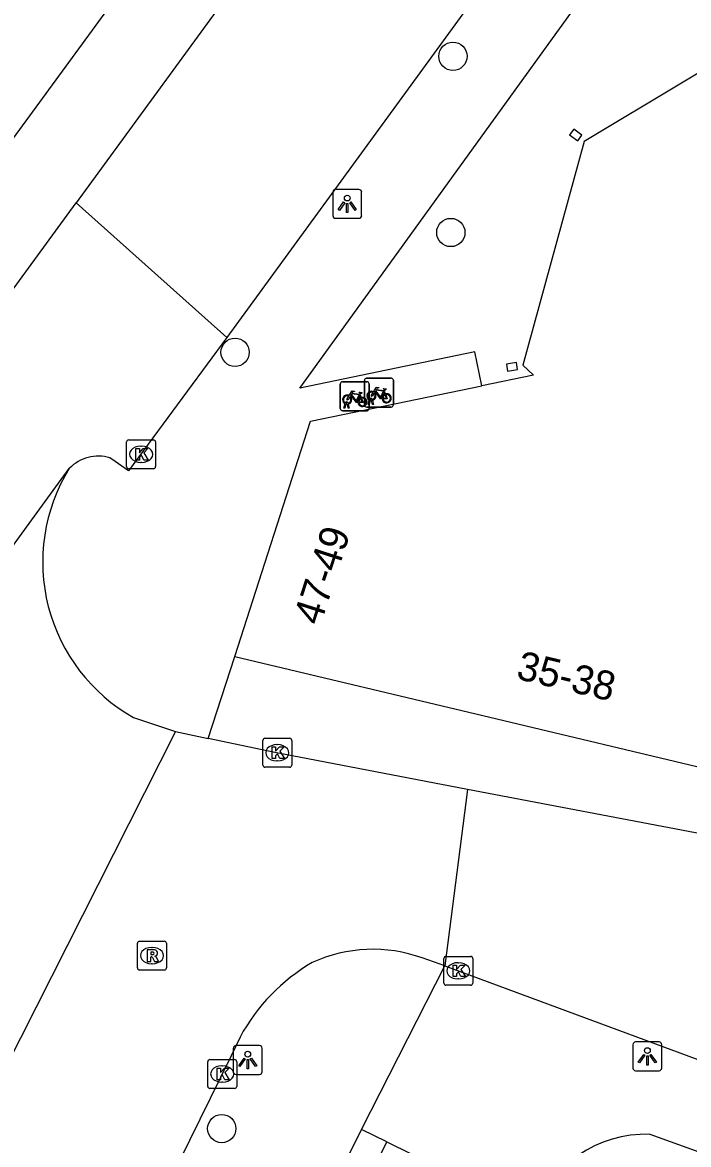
# Model space of a CAD drawing. Extents: x 160107 to 160928, y 382056 to 382918.
# Drawn here: x 160343.87 to 160366.9, y 382326.59 to 382365.42 of the extents above; entities that cross this region are included whole.
import ezdxf

# ---------------------------------------------------------------- set-up
doc = ezdxf.new("R2010")
doc.units = 0
for name, color, linetype in [('IMGEO_Boom', 7, 'Continuous'), ('IMGEO_Fietsenrek', 7, 'Continuous'), ('IMGEO_Kolk', 7, 'Continuous'), ('IMGEO_Lichtpunt', 7, 'Continuous'), ('IMGEO_Pand', 7, 'Continuous'), ('IMGEO_Pand_nummerreeks', 7, 'Continuous'), ('IMGEO_Rijbaan_lokaal_open', 7, 'Continuous'), ('IMGEO_Rioolput', 7, 'Continuous'), ('IMGEO_Voetpad_open', 7, 'Continuous')]:
    doc.layers.add(name, color=color, linetype=linetype)

msp = doc.modelspace()

# ---------------------------------------------------------------- linework, layer by layer
at = {"layer": 'IMGEO_Boom'}
for centre in [(160358.759, 382364.243), (160358.685, 382358.147), (160351.226, 382354.002), (160350.766, 382327.144)]:
    msp.add_circle(centre, 0.489, dxfattribs=at)
at = {"layer": 'IMGEO_Fietsenrek'}
for p, q in [((160354.862, 382352.058), (160354.862, 382352.899)), ((160354.862, 382352.899), (160354.862, 382352.058)), ((160354.937, 382352.983), (160355.778, 382352.983)), ((160355.778, 382352.983), (160354.937, 382352.983)), ((160355.699, 382352.184), (160355.699, 382353.025)), ((160355.699, 382353.025), (160355.699, 382352.184)), ((160355.774, 382353.109), (160356.615, 382353.109)), ((160356.615, 382353.109), (160355.774, 382353.109)), ((160355.862, 382352.908), (160355.862, 382352.067)), ((160355.862, 382352.067), (160355.862, 382352.908)), ((160356.699, 382353.034), (160356.699, 382352.193)), ((160356.699, 382352.193), (160356.699, 382353.034)), ((160355.549, 382352.532), (160355.585, 382352.437)), ((160356.386, 382352.658), (160356.422, 382352.563)), ((160354.989, 382352.067), (160355.028, 382352.227)), ((160355.023, 382352.067), (160354.989, 382352.067)), ((160355.058, 382352.215), (160355.023, 382352.067)), ((160355.1, 382352.239), (160355.099, 382352.243)), ((160355.141, 382352.067), (160355.107, 382352.209)), ((160355.131, 382352.25), (160355.132, 382352.243)), ((160355.139, 382352.213), (160355.174, 382352.067)), ((160355.174, 382352.067), (160355.141, 382352.067)), ((160356.624, 382352.109), (160355.783, 382352.109)), ((160355.783, 382352.109), (160356.624, 382352.109)), ((160355.826, 382352.193), (160355.865, 382352.353)), ((160355.86, 382352.193), (160355.826, 382352.193)), ((160355.895, 382352.341), (160355.86, 382352.193)), ((160355.937, 382352.365), (160355.936, 382352.369)), ((160355.978, 382352.193), (160355.944, 382352.335)), ((160355.968, 382352.376), (160355.969, 382352.369)), ((160355.976, 382352.339), (160356.011, 382352.193)), ((160356.011, 382352.193), (160355.978, 382352.193)), ((160355.787, 382351.983), (160354.946, 382351.983)), ((160354.946, 382351.983), (160355.787, 382351.983))]:
    msp.add_line(p, q, dxfattribs=at)
for points in [[(160356.012, 382352.635), (160356.107, 382352.799), (160356.193, 382352.785), (160356.195, 382352.776), (160356.139, 382352.765), (160356.112, 382352.72), (160356.368, 382352.679)], [(160355.196, 382352.457), (160355.144, 382352.367), (160355.104, 382352.342), (160355.105, 382352.389), (160355.16, 382352.483)], [(160355.175, 382352.509), (160355.27, 382352.673), (160355.356, 382352.659), (160355.358, 382352.65), (160355.302, 382352.639), (160355.275, 382352.594), (160355.531, 382352.553)], [(160355.471, 382352.265), (160355.421, 382352.265), (160355.23, 382352.516), (160355.211, 382352.484)], [(160355.518, 382352.528), (160355.261, 382352.569), (160355.244, 382352.54), (160355.411, 382352.32), (160355.518, 382352.528)], [(160355.566, 382352.43), (160355.536, 382352.507), (160355.427, 382352.289), (160355.47, 382352.289)], [(160355.5, 382352.289), (160355.62, 382352.288), (160355.576, 382352.402)], [(160355.596, 382352.409), (160355.651, 382352.264), (160355.501, 382352.264)], [(160355.531, 382352.553), (160355.556, 382352.602), (160355.55, 382352.606), (160355.527, 382352.61), (160355.515, 382352.617), (160355.514, 382352.62), (160355.516, 382352.625), (160355.611, 382352.61), (160355.613, 382352.6), (160355.603, 382352.587), (160355.591, 382352.581), (160355.577, 382352.587), (160355.549, 382352.532)], [(160356.033, 382352.583), (160355.981, 382352.493), (160355.941, 382352.468), (160355.942, 382352.515), (160355.997, 382352.609)], [(160356.308, 382352.391), (160356.258, 382352.391), (160356.067, 382352.642), (160356.048, 382352.61)], [(160356.355, 382352.654), (160356.098, 382352.695), (160356.081, 382352.666), (160356.248, 382352.446), (160356.355, 382352.654)], [(160356.403, 382352.556), (160356.373, 382352.633), (160356.264, 382352.415), (160356.307, 382352.415)], [(160356.337, 382352.415), (160356.457, 382352.414), (160356.413, 382352.528)], [(160356.433, 382352.535), (160356.488, 382352.39), (160356.338, 382352.39)], [(160356.368, 382352.679), (160356.393, 382352.728), (160356.387, 382352.732), (160356.364, 382352.736), (160356.352, 382352.743), (160356.351, 382352.746), (160356.353, 382352.751), (160356.448, 382352.736), (160356.45, 382352.726), (160356.44, 382352.713), (160356.428, 382352.707), (160356.414, 382352.713), (160356.386, 382352.658)]]:
    msp.add_lwpolyline(points, dxfattribs=at)
for centre, radius, start, end in [((160354.94, 382352.905), 0.0779, 92.4484, 184.2845), ((160354.94, 382352.905), 0.0779, 92.4484, 184.2845), ((160355.777, 382353.031), 0.0779, 92.4484, 184.2845), ((160355.777, 382353.031), 0.0779, 92.4484, 184.2845), ((160355.784, 382352.905), 0.0779, 2.4484, 94.2845), ((160355.784, 382352.905), 0.0779, 2.4484, 94.2845), ((160356.621, 382353.031), 0.0779, 2.4484, 94.2845), ((160356.621, 382353.031), 0.0779, 2.4484, 94.2845), ((160355.102, 382352.368), 0.159, 62.6766, 242.1369), ((160355.102, 382352.368), 0.129, 63.3192, 238.903), ((160355.102, 382352.368), 0.129, 283.6043, 43.4302), ((160355.102, 382352.368), 0.159, 283.5766, 46.6042), ((160355.629, 382352.284), 0.159, 113.3408, 178.3217), ((160355.629, 382352.284), 0.159, 187.0065, 105.7708), ((160355.629, 382352.284), 0.129, 113.923, 177.9556), ((160355.629, 382352.284), 0.129, 188.6715, 104.5883), ((160355.939, 382352.494), 0.159, 62.6766, 242.1369), ((160355.939, 382352.494), 0.129, 63.3192, 238.903), ((160355.919, 382352.365), 0.0499, 12.8025, 158.6934), ((160355.939, 382352.494), 0.129, 283.6043, 43.4302), ((160355.939, 382352.494), 0.159, 283.5766, 46.6042), ((160356.466, 382352.41), 0.159, 113.3408, 178.3217), ((160356.466, 382352.41), 0.159, 187.0065, 105.7708), ((160356.466, 382352.41), 0.129, 113.923, 177.9556), ((160356.466, 382352.41), 0.129, 188.6715, 104.5883), ((160354.94, 382352.061), 0.0779, 182.4484, 274.2845), ((160354.94, 382352.061), 0.0779, 182.4484, 274.2845), ((160355.082, 382352.239), 0.0499, 12.8025, 158.6934), ((160355.102, 382352.368), 0.159, 253.9967, 271.7867), ((160355.082, 382352.239), 0.0174, 12.8025, 163.4502), ((160355.102, 382352.368), 0.129, 253.415, 269.0204), ((160355.777, 382352.187), 0.0779, 182.4484, 274.2845), ((160355.777, 382352.187), 0.0779, 182.4484, 274.2845), ((160355.784, 382352.061), 0.0779, 272.4484, 4.2845), ((160355.784, 382352.061), 0.0779, 272.4484, 4.2845), ((160355.939, 382352.494), 0.159, 253.9967, 271.7867), ((160355.919, 382352.365), 0.0174, 12.8025, 163.4502), ((160355.939, 382352.494), 0.129, 253.415, 269.0204), ((160356.621, 382352.187), 0.0779, 272.4484, 4.2845), ((160356.621, 382352.187), 0.0779, 272.4484, 4.2845)]:
    msp.add_arc(centre, radius, start, end, dxfattribs=at)
at = {"layer": 'IMGEO_Kolk'}
for p, q in [((160347.477, 382350.048), (160347.477, 382350.9)), ((160347.552, 382350.974), (160348.404, 382350.974)), ((160348.478, 382350.9), (160348.478, 382350.048)), ((160347.965, 382350.754), (160347.99, 382350.754)), ((160347.988, 382350.194), (160347.963, 382350.194)), ((160348.404, 382349.974), (160347.552, 382349.974)), ((160352.185, 382339.722), (160352.185, 382340.574)), ((160352.26, 382340.648), (160353.112, 382340.648)), ((160352.673, 382340.428), (160352.698, 382340.428)), ((160353.186, 382340.574), (160353.186, 382339.722)), ((160353.112, 382339.648), (160352.26, 382339.648)), ((160352.696, 382339.868), (160352.671, 382339.868)), ((160358.443, 382332.177), (160358.443, 382333.029)), ((160358.518, 382333.103), (160359.37, 382333.103)), ((160359.444, 382333.029), (160359.444, 382332.177)), ((160358.931, 382332.883), (160358.956, 382332.883)), ((160358.954, 382332.323), (160358.929, 382332.323)), ((160359.37, 382332.103), (160358.518, 382332.103)), ((160350.356, 382329.532), (160351.208, 382329.532)), ((160350.281, 382328.606), (160350.281, 382329.458)), ((160350.769, 382329.312), (160350.794, 382329.312)), ((160351.282, 382329.458), (160351.282, 382328.606)), ((160350.792, 382328.752), (160350.767, 382328.752)), ((160351.208, 382328.532), (160350.356, 382328.532))]:
    msp.add_line(p, q, dxfattribs=at)
for points in [[(160347.477, 382350.048), (160347.477, 382350.9)], [(160347.552, 382350.974), (160348.404, 382350.974)], [(160348.478, 382350.9), (160348.478, 382350.048)], [(160347.798, 382350.674), (160347.921, 382350.674), (160347.921, 382350.523), (160348.051, 382350.674), (160348.215, 382350.674), (160348.069, 382350.523), (160348.222, 382350.274), (160348.07, 382350.274), (160347.985, 382350.438), (160347.921, 382350.371), (160347.921, 382350.274), (160347.798, 382350.274), (160347.798, 382350.674)], [(160348.404, 382349.974), (160347.552, 382349.974)], [(160352.185, 382339.722), (160352.185, 382340.574)], [(160352.26, 382340.648), (160353.112, 382340.648)], [(160353.186, 382340.574), (160353.186, 382339.722)], [(160352.506, 382340.348), (160352.629, 382340.348), (160352.629, 382340.197), (160352.759, 382340.348), (160352.923, 382340.348), (160352.777, 382340.197), (160352.93, 382339.948), (160352.778, 382339.948), (160352.693, 382340.112), (160352.629, 382340.045), (160352.629, 382339.948), (160352.506, 382339.948), (160352.506, 382340.348)], [(160353.112, 382339.648), (160352.26, 382339.648)], [(160358.443, 382332.177), (160358.443, 382333.029)], [(160358.518, 382333.103), (160359.37, 382333.103)], [(160359.444, 382333.029), (160359.444, 382332.177)], [(160358.764, 382332.803), (160358.887, 382332.803), (160358.887, 382332.652), (160359.017, 382332.803), (160359.181, 382332.803), (160359.035, 382332.652), (160359.188, 382332.403), (160359.036, 382332.403), (160358.951, 382332.567), (160358.887, 382332.5), (160358.887, 382332.403), (160358.764, 382332.403), (160358.764, 382332.803)], [(160359.37, 382332.103), (160358.518, 382332.103)], [(160350.356, 382329.532), (160351.208, 382329.532)], [(160350.281, 382328.606), (160350.281, 382329.458)], [(160350.602, 382329.232), (160350.725, 382329.232), (160350.725, 382329.081), (160350.855, 382329.232), (160351.019, 382329.232), (160350.873, 382329.081), (160351.026, 382328.832), (160350.874, 382328.832), (160350.789, 382328.996), (160350.725, 382328.929), (160350.725, 382328.832), (160350.602, 382328.832), (160350.602, 382329.232)], [(160351.282, 382329.458), (160351.282, 382328.606)], [(160351.208, 382328.532), (160350.356, 382328.532)]]:
    msp.add_lwpolyline(points, dxfattribs=at)
for centre, start, end in [((160347.554, 382350.898), 91.552, 178.448), ((160347.554, 382350.898), 91.552, 178.448), ((160348.402, 382350.898), 1.552, 88.448), ((160348.402, 382350.898), 1.552, 88.448), ((160347.554, 382350.05), 181.552, 268.448), ((160347.554, 382350.05), 181.552, 268.448), ((160348.402, 382350.05), 271.552, 358.448), ((160348.402, 382350.05), 271.552, 358.448), ((160352.262, 382340.572), 91.552, 178.448), ((160352.262, 382340.572), 91.552, 178.448), ((160353.11, 382340.572), 1.552, 88.448), ((160353.11, 382340.572), 1.552, 88.448), ((160352.262, 382339.724), 181.552, 268.448), ((160352.262, 382339.724), 181.552, 268.448), ((160353.11, 382339.724), 271.552, 358.448), ((160353.11, 382339.724), 271.552, 358.448), ((160358.52, 382333.027), 91.552, 178.448), ((160358.52, 382333.027), 91.552, 178.448), ((160359.368, 382333.027), 1.552, 88.448), ((160359.368, 382333.027), 1.552, 88.448), ((160358.52, 382332.179), 181.552, 268.448), ((160358.52, 382332.179), 181.552, 268.448), ((160359.368, 382332.179), 271.552, 358.448), ((160359.368, 382332.179), 271.552, 358.448), ((160350.358, 382329.456), 91.552, 178.448), ((160350.358, 382329.456), 91.552, 178.448), ((160351.206, 382329.456), 1.552, 88.448), ((160351.206, 382329.456), 1.552, 88.448), ((160350.358, 382328.608), 181.552, 268.448), ((160350.358, 382328.608), 181.552, 268.448), ((160351.206, 382328.608), 271.552, 358.448), ((160351.206, 382328.608), 271.552, 358.448)]:
    msp.add_arc(centre, 0.0765, start, end, dxfattribs=at)
for centre, major_axis, ratio, start_param, end_param in [((160347.964, 382350.474), (-0.387, 0.002), 0.722429, 4.712389, 7.853982), ((160347.989, 382350.474), (-0.39, 0.002), 0.717154, 1.570796, 4.712389), ((160352.672, 382340.148), (-0.387, 0.002), 0.722429, 4.712389, 7.853982), ((160352.697, 382340.148), (-0.39, 0.002), 0.717154, 1.570796, 4.712389), ((160358.93, 382332.603), (-0.387, 0.002), 0.722429, 4.712389, 7.853982), ((160358.955, 382332.603), (-0.39, 0.002), 0.717154, 1.570796, 4.712389), ((160350.768, 382329.032), (-0.387, 0.002), 0.722429, 4.712389, 7.853982), ((160350.793, 382329.032), (-0.39, 0.002), 0.717154, 1.570796, 4.712389)]:
    msp.add_ellipse(centre, major_axis=major_axis, ratio=ratio, start_param=start_param, end_param=end_param, dxfattribs=at)
at = {"layer": 'IMGEO_Lichtpunt'}
for p, q in [((160354.606, 382359.54), (160354.606, 382358.733)), ((160354.606, 382359.54), (160354.606, 382358.733)), ((160355.508, 382359.635), (160354.7, 382359.635)), ((160355.508, 382359.635), (160354.7, 382359.635)), ((160355.602, 382358.733), (160355.602, 382359.54)), ((160355.602, 382358.733), (160355.602, 382359.54)), ((160354.7, 382358.639), (160355.508, 382358.639)), ((160354.7, 382358.639), (160355.508, 382358.639)), ((160351.165, 382329.92), (160351.165, 382329.113)), ((160351.165, 382329.92), (160351.165, 382329.113)), ((160352.067, 382330.015), (160351.259, 382330.015)), ((160352.067, 382330.015), (160351.259, 382330.015)), ((160352.161, 382329.113), (160352.161, 382329.92)), ((160352.161, 382329.113), (160352.161, 382329.92)), ((160364.981, 382330.046), (160364.981, 382329.239)), ((160364.981, 382330.046), (160364.981, 382329.239)), ((160365.883, 382330.141), (160365.075, 382330.141)), ((160365.883, 382330.141), (160365.075, 382330.141)), ((160365.977, 382329.239), (160365.977, 382330.046)), ((160365.977, 382329.239), (160365.977, 382330.046)), ((160365.075, 382329.145), (160365.883, 382329.145)), ((160365.075, 382329.145), (160365.883, 382329.145)), ((160351.259, 382329.019), (160352.067, 382329.019)), ((160351.259, 382329.019), (160352.067, 382329.019))]:
    msp.add_line(p, q, dxfattribs=at)
for points in [[(160354.98, 382359.204), (160355.019, 382359.176), (160354.831, 382358.914), (160354.793, 382358.941), (160354.98, 382359.204)], [(160355.082, 382359.156), (160355.129, 382359.156), (160355.129, 382358.834), (160355.082, 382358.834), (160355.082, 382359.156)], [(160355.192, 382359.176), (160355.23, 382359.203), (160355.417, 382358.941), (160355.378, 382358.913), (160355.192, 382359.176)], [(160351.539, 382329.584), (160351.578, 382329.556), (160351.39, 382329.294), (160351.352, 382329.321), (160351.539, 382329.584)], [(160351.641, 382329.536), (160351.688, 382329.536), (160351.688, 382329.214), (160351.641, 382329.214), (160351.641, 382329.536)], [(160351.751, 382329.556), (160351.789, 382329.583), (160351.976, 382329.321), (160351.937, 382329.293), (160351.751, 382329.556)], [(160365.355, 382329.71), (160365.394, 382329.682), (160365.206, 382329.42), (160365.168, 382329.447), (160365.355, 382329.71)], [(160365.457, 382329.662), (160365.504, 382329.662), (160365.504, 382329.34), (160365.457, 382329.34), (160365.457, 382329.662)], [(160365.567, 382329.682), (160365.605, 382329.709), (160365.792, 382329.447), (160365.753, 382329.419), (160365.567, 382329.682)]]:
    msp.add_lwpolyline(points, dxfattribs=at)
for centre in [(160355.105, 382359.338), (160365.48, 382329.844), (160351.664, 382329.718)]:
    msp.add_circle(centre, 0.0994, dxfattribs=at)
for centre, start, end in [((160354.7, 382359.54), 90, 180), ((160354.7, 382359.54), 90, 180), ((160355.508, 382359.54), 0, 90), ((160355.508, 382359.54), 0, 90), ((160354.7, 382358.733), 180, 270), ((160354.7, 382358.733), 180, 270), ((160355.508, 382358.733), 270, 0), ((160355.508, 382358.733), 270, 360), ((160351.259, 382329.92), 90, 180), ((160351.259, 382329.92), 90, 180), ((160352.067, 382329.92), 0, 90), ((160352.067, 382329.92), 0, 90), ((160365.075, 382330.046), 90, 180), ((160365.075, 382330.046), 90, 180), ((160365.883, 382330.046), 0, 90), ((160365.883, 382330.046), 0, 90), ((160351.259, 382329.113), 180, 270), ((160351.259, 382329.113), 180, 270), ((160352.067, 382329.113), 270, 0), ((160352.067, 382329.113), 270, 360), ((160365.075, 382329.239), 180, 270), ((160365.075, 382329.239), 180, 270), ((160365.883, 382329.239), 270, 0), ((160365.883, 382329.239), 270, 360)]:
    msp.add_arc(centre, 0.0946, start, end, dxfattribs=at)
at = {"layer": 'IMGEO_Pand'}
for points in [[(160378.56, 382361.643), (160377.35, 382363.459), (160370.025, 382365.327), (160363.301, 382361.295), (160361.172, 382353.557), (160361.542, 382353.21), (160359.757, 382352.841)], [(160362.936, 382361.72), (160362.793, 382361.527), (160363.073, 382361.318), (160363.216, 382361.511), (160362.936, 382361.72)], [(160360.954, 382353.644), (160360.608, 382353.589), (160360.647, 382353.352), (160360.993, 382353.407), (160360.954, 382353.644)], [(160351.214, 382343.481), (160353.832, 382351.615), (160359.757, 382352.841)], [(160351.214, 382343.481), (160360.037, 382341.38), (160367.672, 382339.562)], [(160353.694, 382321.065), (160356.473, 382326.689)], [(160356.473, 382326.689), (160359.856, 382325.018), (160361.552, 382324.18)]]:
    msp.add_lwpolyline(points, dxfattribs=at)
at = {"layer": 'IMGEO_Rijbaan_lokaal_open'}
for points in [[(160401.997, 382424.596), (160401.868, 382424.419), (160350.937, 382354.514)], [(160382.213, 382409.153), (160345.726, 382359.174)], [(160339.751, 382350.99), (160345.726, 382359.174)], [(160345.726, 382359.174), (160350.937, 382354.514)], [(160350.937, 382354.514), (160347.546, 382349.9), (160347.076, 382350.22), (160346.901, 382350.349)], [(160336.638, 382337.813), (160345.495, 382349.987)], [(160347.715, 382341.368), (160349.162, 382340.88)], [(160349.162, 382340.88), (160342.728, 382328.146)], [(160349.162, 382340.88), (160350.299, 382340.639)], [(160359.259, 382338.878), (160352.597, 382340.151), (160350.299, 382340.639)], [(160359.259, 382338.878), (160358.478, 382332.777)], [(160367.385, 382337.325), (160359.259, 382338.878)], [(160358.478, 382332.777), (160357.694, 382333.049)], [(160358.478, 382332.777), (160374.104, 382326.98), (160380.469, 382324.649)], [(160351.398, 382330.311), (160351.092, 382329.667), (160340.981, 382309.131), (160339.322, 382305.969)]]:
    msp.add_lwpolyline(points, dxfattribs=at)
for centre, radius, start, end in [((160346.499, 382348.998), 1.41, 73.4396, 135.4369), ((160350.745, 382346.744), 6.171, 148.2945, 240.593), ((160355.989, 382328.325), 5.022, 70.1522, 114.641), ((160357.276, 382327.118), 6.69, 120.3623, 151.4887)]:
    msp.add_arc(centre, radius, start, end, dxfattribs=at)
at = {"layer": 'IMGEO_Rioolput'}
for p, q in [((160347.851, 382332.702), (160347.851, 382333.554)), ((160347.926, 382333.628), (160348.778, 382333.628)), ((160348.339, 382333.408), (160348.364, 382333.408)), ((160348.852, 382333.554), (160348.852, 382332.702)), ((160348.778, 382332.628), (160347.926, 382332.628)), ((160348.362, 382332.848), (160348.337, 382332.848))]:
    msp.add_line(p, q, dxfattribs=at)
for points in [[(160347.851, 382332.702), (160347.851, 382333.554)], [(160347.926, 382333.628), (160348.778, 382333.628)], [(160348.852, 382333.554), (160348.852, 382332.702)], [(160348.44, 382333.326), (160348.188, 382333.328), (160348.188, 382332.928)], [(160348.188, 382332.928), (160348.312, 382332.928), (160348.312, 382333.09), (160348.323, 382333.09)], [(160348.366, 382333.247), (160348.312, 382333.247), (160348.312, 382333.166)], [(160348.312, 382333.166), (160348.364, 382333.166)], [(160348.37, 382333.061), (160348.441, 382332.928), (160348.581, 382332.928), (160348.516, 382333.054)], [(160348.778, 382332.628), (160347.926, 382332.628)]]:
    msp.add_lwpolyline(points, dxfattribs=at)
for centre, radius, start, end in [((160347.928, 382333.552), 0.0765, 91.552, 178.448), ((160347.928, 382333.552), 0.0765, 91.552, 178.448), ((160348.776, 382333.552), 0.0765, 1.552, 88.448), ((160348.776, 382333.552), 0.0765, 1.552, 88.448), ((160348.322, 382333.037), 0.0533, 26.0293, 88.6989), ((160348.348, 382333.355), 0.19, 274.7715, 282.9687), ((160348.372, 382333.151), 0.0964, 77.0061, 93.1865), ((160348.386, 382333.208), 0.0378, 276.6634, 79.6772), ((160348.439, 382333.216), 0.109, 350.3612, 89.416), ((160348.437, 382333.216), 0.112, 277.5842, 350.9817), ((160348.421, 382333.001), 0.108, 29.5134, 73.7905), ((160347.928, 382332.704), 0.0765, 181.552, 268.448), ((160347.928, 382332.704), 0.0765, 181.552, 268.448), ((160348.776, 382332.704), 0.0765, 271.552, 358.448), ((160348.776, 382332.704), 0.0765, 271.552, 358.448)]:
    msp.add_arc(centre, radius, start, end, dxfattribs=at)
for centre, major_axis, ratio, start_param, end_param in [((160348.338, 382333.128), (-0.387, 0.002), 0.722429, 4.712389, 7.853982), ((160348.363, 382333.128), (-0.39, 0.002), 0.717154, 1.570796, 4.712389)]:
    msp.add_ellipse(centre, major_axis=major_axis, ratio=ratio, start_param=start_param, end_param=end_param, dxfattribs=at)
at = {"layer": 'IMGEO_Voetpad_open'}
for points in [[(160370.829, 382398.747), (160343.422, 382361.234), (160337.389, 382352.977)], [(160359.757, 382352.841), (160359.514, 382354.017), (160353.465, 382352.766), (160365.714, 382369.738), (160366.423, 382370.661)], [(160350.299, 382340.639), (160351.214, 382343.481)], [(160355.602, 382327.113), (160358.478, 382332.777)], [(160338.853, 382293.188), (160355.602, 382327.113)], [(160356.473, 382326.689), (160355.602, 382327.113)], [(160365.563, 382326.947), (160378.037, 382322.453)]]:
    msp.add_lwpolyline(points, dxfattribs=at)
msp.add_arc((160365.426, 382322.855), 4.094, 88.0823, 161.1176, dxfattribs=at)

# ---------------------------------------------------------------- texts
at = {"layer": 'IMGEO_Pand_nummerreeks'}
for s, rotation, p in [('47-49', 72.1583, (160354.174, 382344.517)), ('35-38', 346.6042, (160360.908, 382342.714))]:
    msp.add_text(s, height=1, rotation=rotation, dxfattribs=at).set_placement(p)

doc.saveas('drawing.dxf')
